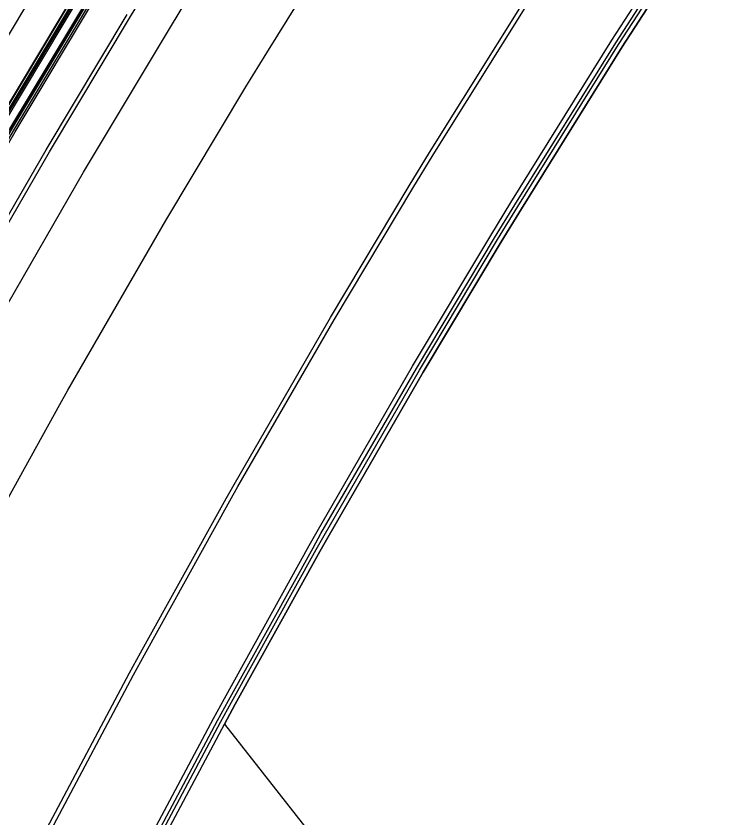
# Model space of a CAD drawing. Extents: x 1797478 to 1808916, y 246529 to 250952.
# Drawn here: x 1798192.4 to 1798281.6, y 250388.3 to 250489.1 of the extents above; entities that cross this region are included whole.
import ezdxf

# ---------------------------------------------------------------- set-up
doc = ezdxf.new("R2010")
doc.units = 0
for name, color, linetype in [('1', 7, 'Continuous'), ('DRAINAGE', 7, 'Continuous'), ('EDPV-LINE', 7, 'Continuous'), ('LIMT-CSLINE', 7, 'Continuous'), ('SHDR-UPAV', 7, 'Continuous')]:
    doc.layers.add(name, color=color, linetype=linetype)

msp = doc.modelspace()

# ---------------------------------------------------------------- linework, layer by layer
for points in [[(1798076.99, 250071.62), (1798083.07, 250095.04), (1798089.53, 250118.35), (1798096.39, 250141.55), (1798109, 250162.9), (1798125.32, 250182.78), (1798132.35, 250205.7), (1798139.97, 250228.43), (1798148.15, 250250.98), (1798156.9, 250273.31), (1798166.22, 250295.41), (1798176.05, 250317.3), (1798186.26, 250339.01), (1798196.83, 250360.54), (1798207.76, 250381.89), (1798217.69, 250400.54), (1798219.06, 250403.06), (1798229.7, 250422.26), (1798230.7, 250424.03), (1798242.71, 250444.8), (1798252.52, 250461.2), (1798255.06, 250465.36), (1798267.75, 250485.72), (1798280.79, 250505.86)], [(1798077.42, 250071.52), (1798083.49, 250094.93), (1798089.95, 250118.23), (1798096.81, 250141.43), (1798109.41, 250162.77), (1798125.74, 250182.64), (1798132.77, 250205.55), (1798140.37, 250228.28), (1798148.56, 250250.81), (1798157.31, 250273.14), (1798166.62, 250295.24), (1798176.45, 250317.11), (1798186.65, 250338.82), (1798197.22, 250360.34), (1798208.15, 250381.69), (1798218.07, 250400.34), (1798219.44, 250402.85), (1798230.08, 250422.04), (1798231.08, 250423.81), (1798243.08, 250444.58), (1798252.89, 250460.98), (1798255.43, 250465.14), (1798268.12, 250485.48), (1798281.16, 250505.61)], [(1798053.17, 250077.59), (1798059.34, 250101.41), (1798065.92, 250125.12), (1798072.9, 250148.72), (1798080.27, 250172.19), (1798088.04, 250195.54), (1798096.2, 250218.75), (1798104.76, 250241.83), (1798113.7, 250264.75), (1798123.03, 250287.52), (1798132.74, 250310.13), (1798142.83, 250332.57), (1798153.3, 250354.84), (1798164.14, 250376.93), (1798175.36, 250398.83), (1798185.54, 250417.96), (1798186.94, 250420.54), (1798197.87, 250440.24), (1798198.89, 250442.05), (1798211.2, 250463.36), (1798221.27, 250480.18), (1798223.87, 250484.45), (1798236.9, 250505.33)], [(1798053.17, 250077.59), (1798059.34, 250101.41), (1798065.92, 250125.12), (1798072.9, 250148.72), (1798080.27, 250172.19), (1798088.04, 250195.54), (1798096.2, 250218.75), (1798104.76, 250241.83), (1798113.7, 250264.75), (1798123.03, 250287.52), (1798132.74, 250310.13), (1798142.83, 250332.57), (1798153.3, 250354.84), (1798164.14, 250376.93), (1798175.36, 250398.83), (1798185.54, 250417.96), (1798186.94, 250420.54), (1798197.87, 250440.24), (1798198.89, 250442.05), (1798211.2, 250463.36), (1798221.27, 250480.18), (1798223.87, 250484.45), (1798236.9, 250505.33)], [(1798053.17, 250077.59), (1798059.34, 250101.41), (1798065.92, 250125.12), (1798072.9, 250148.72), (1798080.27, 250172.19), (1798088.04, 250195.54), (1798096.2, 250218.75), (1798104.76, 250241.83), (1798113.7, 250264.75), (1798123.03, 250287.52), (1798132.74, 250310.13), (1798142.83, 250332.57), (1798153.3, 250354.84), (1798164.14, 250376.93), (1798175.36, 250398.83), (1798185.54, 250417.96), (1798186.94, 250420.54), (1798197.87, 250440.24), (1798198.89, 250442.05), (1798211.2, 250463.36), (1798221.27, 250480.18), (1798223.87, 250484.45), (1798236.9, 250505.33)], [(1798053.17, 250077.59), (1798059.34, 250101.41), (1798065.92, 250125.12), (1798072.9, 250148.72), (1798080.27, 250172.19), (1798088.04, 250195.54), (1798096.2, 250218.75), (1798104.76, 250241.83), (1798113.7, 250264.75), (1798123.03, 250287.52), (1798132.74, 250310.13), (1798142.83, 250332.57), (1798153.3, 250354.84), (1798164.14, 250376.93), (1798175.36, 250398.83), (1798185.54, 250417.96), (1798186.94, 250420.54), (1798197.87, 250440.24), (1798198.89, 250442.05), (1798211.2, 250463.36), (1798221.27, 250480.18), (1798223.87, 250484.45), (1798236.9, 250505.33)], [(1798077.95, 250071.39), (1798084.01, 250094.79), (1798090.48, 250118.08), (1798097.33, 250141.27), (1798109.93, 250162.6), (1798126.25, 250182.46), (1798133.28, 250205.36), (1798140.88, 250228.08), (1798149.06, 250250.61), (1798157.81, 250272.93), (1798167.12, 250295.02), (1798176.94, 250316.89), (1798187.14, 250338.58), (1798197.7, 250360.1), (1798208.63, 250381.44), (1798218.55, 250400.08), (1798219.92, 250402.59), (1798230.56, 250421.77), (1798231.56, 250423.54), (1798243.55, 250444.3), (1798253.36, 250460.69), (1798255.89, 250464.85), (1798268.58, 250485.19), (1798281.61, 250505.31)], [(1798025.08, 250084.62), (1798031.38, 250108.91), (1798038.08, 250133.09), (1798045.2, 250157.16), (1798052.72, 250181.1), (1798060.64, 250204.91), (1798068.97, 250228.59), (1798077.69, 250252.12), (1798086.81, 250275.5), (1798096.33, 250298.72), (1798106.23, 250321.78), (1798116.52, 250344.67), (1798127.2, 250367.38), (1798138.26, 250389.91), (1798149.7, 250412.25), (1798160.09, 250431.76), (1798161.51, 250434.39), (1798172.65, 250454.47), (1798173.7, 250456.33), (1798186.26, 250478.06), (1798196.52, 250495.21)], [(1798036.68, 250081.71), (1798042.92, 250105.81), (1798049.58, 250129.8), (1798056.63, 250153.67), (1798064.09, 250177.42), (1798071.95, 250201.04), (1798080.21, 250224.53), (1798088.87, 250247.87), (1798097.91, 250271.06), (1798107.35, 250294.1), (1798117.17, 250316.97), (1798127.38, 250339.68), (1798137.98, 250362.2), (1798148.95, 250384.55), (1798160.29, 250406.71), (1798170.6, 250426.06), (1798172.01, 250428.67), (1798183.06, 250448.6), (1798184.1, 250450.43), (1798196.56, 250471.99), (1798206.74, 250489.01), (1798209.37, 250493.33)], [(1798029.46, 250083.52), (1798035.74, 250107.74), (1798042.43, 250131.85), (1798049.52, 250155.84), (1798057.02, 250179.71), (1798064.92, 250203.45), (1798073.22, 250227.05), (1798081.91, 250250.51), (1798091.01, 250273.82), (1798100.49, 250296.98), (1798110.37, 250319.96), (1798120.63, 250342.78), (1798131.27, 250365.43), (1798142.3, 250387.88), (1798153.7, 250410.15), (1798164.06, 250429.61), (1798165.48, 250432.23), (1798176.59, 250452.25), (1798177.63, 250454.1), (1798190.15, 250475.76), (1798200.38, 250492.87)], [(1798029.75, 250083.45), (1798036.03, 250107.66), (1798042.71, 250131.77), (1798049.81, 250155.75), (1798057.3, 250179.62), (1798065.2, 250203.35), (1798073.5, 250226.95), (1798082.19, 250250.41), (1798091.29, 250273.71), (1798100.77, 250296.86), (1798110.64, 250319.84), (1798120.9, 250342.66), (1798131.54, 250365.3), (1798142.57, 250387.75), (1798153.97, 250410.01), (1798164.32, 250429.46), (1798165.74, 250432.08), (1798176.85, 250452.11), (1798177.89, 250453.95), (1798190.41, 250475.61), (1798200.64, 250492.71)], [(1798029.95, 250083.4), (1798036.23, 250107.61), (1798042.91, 250131.71), (1798050, 250155.69), (1798057.5, 250179.56), (1798065.4, 250203.29), (1798073.69, 250226.88), (1798082.39, 250250.33), (1798091.48, 250273.64), (1798100.96, 250296.78), (1798110.83, 250319.76), (1798121.09, 250342.57), (1798131.73, 250365.21), (1798142.75, 250387.66), (1798154.15, 250409.92), (1798164.5, 250429.37), (1798165.92, 250431.99), (1798177.03, 250452), (1798178.07, 250453.85), (1798190.58, 250475.51), (1798200.81, 250492.61)], [(1798030.13, 250083.35), (1798036.4, 250107.56), (1798043.09, 250131.66), (1798050.18, 250155.64), (1798057.67, 250179.5), (1798065.57, 250203.23), (1798073.86, 250226.82), (1798082.56, 250250.27), (1798091.65, 250273.57), (1798101.13, 250296.71), (1798111, 250319.69), (1798121.25, 250342.5), (1798131.89, 250365.13), (1798142.91, 250387.58), (1798154.31, 250409.84), (1798164.66, 250429.28), (1798166.09, 250431.9), (1798177.19, 250451.91), (1798178.23, 250453.76), (1798190.74, 250475.41), (1798200.97, 250492.51)], [(1798064.81, 250074.67), (1798070.93, 250098.3), (1798077.46, 250121.81), (1798084.37, 250145.22), (1798097.04, 250166.77), (1798113.44, 250186.85), (1798120.54, 250209.96), (1798128.22, 250232.9), (1798136.48, 250255.64), (1798145.32, 250278.17), (1798154.72, 250300.47), (1798164.63, 250322.54), (1798174.93, 250344.45), (1798185.6, 250366.17), (1798196.63, 250387.71), (1798206.64, 250406.53), (1798208.02, 250409.06), (1798218.76, 250428.43), (1798219.77, 250430.22), (1798231.88, 250451.18), (1798241.78, 250467.72), (1798244.34, 250471.92), (1798257.15, 250492.46)], [(1798064.81, 250074.67), (1798070.93, 250098.3), (1798077.46, 250121.81), (1798084.37, 250145.22), (1798097.04, 250166.77), (1798113.44, 250186.85), (1798120.54, 250209.96), (1798128.22, 250232.9), (1798136.48, 250255.64), (1798145.32, 250278.17), (1798154.72, 250300.47), (1798164.63, 250322.54), (1798174.93, 250344.45), (1798185.6, 250366.17), (1798196.63, 250387.71), (1798206.64, 250406.53), (1798208.02, 250409.06), (1798218.76, 250428.43), (1798219.77, 250430.22), (1798231.88, 250451.18), (1798241.78, 250467.72), (1798244.34, 250471.92), (1798257.15, 250492.46)], [(1798064.81, 250074.67), (1798070.93, 250098.3), (1798077.46, 250121.81), (1798084.37, 250145.22), (1798097.04, 250166.77), (1798113.44, 250186.85), (1798120.54, 250209.96), (1798128.22, 250232.9), (1798136.48, 250255.64), (1798145.32, 250278.17), (1798154.72, 250300.47), (1798164.63, 250322.54), (1798174.93, 250344.45), (1798185.6, 250366.17), (1798196.63, 250387.71), (1798206.64, 250406.53), (1798208.02, 250409.06), (1798218.76, 250428.43), (1798219.77, 250430.22), (1798231.88, 250451.18), (1798241.78, 250467.72), (1798244.34, 250471.92), (1798257.15, 250492.46)], [(1798064.81, 250074.67), (1798070.93, 250098.3), (1798077.46, 250121.81), (1798084.37, 250145.22), (1798097.04, 250166.77), (1798113.44, 250186.85), (1798120.54, 250209.96), (1798128.22, 250232.9), (1798136.48, 250255.64), (1798145.32, 250278.17), (1798154.72, 250300.47), (1798164.63, 250322.54), (1798174.93, 250344.45), (1798185.6, 250366.17), (1798196.63, 250387.71), (1798206.64, 250406.53), (1798208.02, 250409.06), (1798218.76, 250428.43), (1798219.77, 250430.22), (1798231.88, 250451.18), (1798241.78, 250467.72), (1798244.34, 250471.92), (1798257.15, 250492.46)], [(1798064.81, 250074.67), (1798070.93, 250098.3), (1798077.46, 250121.81), (1798084.37, 250145.22), (1798097.04, 250166.77), (1798113.44, 250186.85), (1798120.54, 250209.96), (1798128.22, 250232.9), (1798136.48, 250255.64), (1798145.32, 250278.17), (1798154.72, 250300.47), (1798164.63, 250322.54), (1798174.93, 250344.45), (1798185.6, 250366.17), (1798196.63, 250387.71), (1798206.64, 250406.53), (1798208.02, 250409.06), (1798218.76, 250428.43), (1798219.77, 250430.22), (1798231.88, 250451.18), (1798241.78, 250467.72), (1798244.34, 250471.92), (1798257.15, 250492.46)], [(1798031.1, 250083.11), (1798037.37, 250107.3), (1798044.05, 250131.38), (1798051.13, 250155.35), (1798058.62, 250179.19), (1798066.51, 250202.9), (1798074.8, 250226.48), (1798083.49, 250249.91), (1798092.57, 250273.2), (1798102.05, 250296.32), (1798111.91, 250319.28), (1798122.16, 250342.08), (1798132.79, 250364.69), (1798143.81, 250387.13), (1798155.2, 250409.37), (1798165.54, 250428.8), (1798166.96, 250431.42), (1798178.06, 250451.42), (1798179.1, 250453.27), (1798191.6, 250474.91), (1798201.83, 250491.99)], [(1798031.29, 250083.06), (1798037.56, 250107.25), (1798044.24, 250131.33), (1798051.33, 250155.29), (1798058.81, 250179.13), (1798066.7, 250202.84), (1798074.99, 250226.41), (1798083.68, 250249.84), (1798092.76, 250273.12), (1798102.23, 250296.25), (1798112.09, 250319.2), (1798122.34, 250341.99), (1798132.97, 250364.61), (1798143.99, 250387.04), (1798155.38, 250409.28), (1798165.72, 250428.71), (1798167.14, 250431.32), (1798178.23, 250451.32), (1798179.27, 250453.17), (1798191.77, 250474.8), (1798202, 250491.89)], [(1798031.33, 250083.05), (1798037.6, 250107.24), (1798044.28, 250131.32), (1798051.36, 250155.28), (1798058.85, 250179.12), (1798066.74, 250202.83), (1798075.03, 250226.4), (1798083.71, 250249.83), (1798092.79, 250273.11), (1798102.27, 250296.23), (1798112.13, 250319.19), (1798122.37, 250341.98), (1798133.01, 250364.59), (1798144.02, 250387.02), (1798155.41, 250409.26), (1798165.75, 250428.69), (1798167.17, 250431.31), (1798178.26, 250451.31), (1798179.3, 250453.15), (1798191.81, 250474.79), (1798202.03, 250491.87)], [(1798031.58, 250082.99), (1798037.85, 250107.17), (1798044.53, 250131.25), (1798051.61, 250155.2), (1798059.1, 250179.04), (1798066.99, 250202.74), (1798075.28, 250226.31), (1798083.96, 250249.74), (1798093.04, 250273.01), (1798102.51, 250296.13), (1798112.37, 250319.08), (1798122.61, 250341.87), (1798133.24, 250364.48), (1798144.25, 250386.9), (1798155.64, 250409.14), (1798165.98, 250428.56), (1798167.4, 250431.18), (1798178.49, 250451.18), (1798179.53, 250453.02), (1798192.03, 250474.65), (1798202.25, 250491.73)], [(1798065.33, 250074.54), (1798071.46, 250098.16), (1798077.98, 250121.66), (1798084.89, 250145.06), (1798097.56, 250166.6), (1798113.95, 250186.67), (1798121.05, 250209.78), (1798128.73, 250232.71), (1798136.99, 250255.44), (1798145.82, 250277.96), (1798155.22, 250300.25), (1798165.13, 250322.32), (1798175.42, 250344.21), (1798186.08, 250365.93), (1798197.11, 250387.46), (1798207.12, 250406.27), (1798208.5, 250408.8), (1798219.24, 250428.17), (1798220.25, 250429.95), (1798232.35, 250450.9), (1798242.25, 250467.44), (1798244.81, 250471.64), (1798257.61, 250492.17)], [(1798041.53, 250080.5), (1798047.75, 250104.52), (1798054.38, 250128.42), (1798061.42, 250152.21), (1798068.85, 250175.88), (1798076.69, 250199.42), (1798084.92, 250222.83), (1798093.54, 250246.09), (1798102.56, 250269.21), (1798111.96, 250292.16), (1798121.75, 250314.96), (1798131.93, 250337.59), (1798142.48, 250360.04), (1798153.42, 250382.31), (1798164.73, 250404.39), (1798174.99, 250423.68), (1798176.4, 250426.28), (1798187.42, 250446.14), (1798188.45, 250447.97), (1798200.86, 250469.45), (1798211.01, 250486.41), (1798213.64, 250490.72)], [(1798041.53, 250080.5), (1798047.75, 250104.52), (1798054.38, 250128.42), (1798061.42, 250152.21), (1798068.85, 250175.88), (1798076.69, 250199.42), (1798084.92, 250222.83), (1798093.54, 250246.09), (1798102.56, 250269.21), (1798111.96, 250292.16), (1798121.75, 250314.96), (1798131.93, 250337.59), (1798142.48, 250360.04), (1798153.42, 250382.31), (1798164.73, 250404.39), (1798174.99, 250423.68), (1798176.4, 250426.28), (1798187.42, 250446.14), (1798188.45, 250447.97), (1798200.86, 250469.45), (1798211.01, 250486.41), (1798213.64, 250490.72)], [(1798041.53, 250080.5), (1798047.75, 250104.52), (1798054.38, 250128.42), (1798061.42, 250152.21), (1798068.85, 250175.88), (1798076.69, 250199.42), (1798084.92, 250222.83), (1798093.54, 250246.09), (1798102.56, 250269.21), (1798111.96, 250292.16), (1798121.75, 250314.96), (1798131.93, 250337.59), (1798142.48, 250360.04), (1798153.42, 250382.31), (1798164.73, 250404.39), (1798174.99, 250423.68), (1798176.4, 250426.28), (1798187.42, 250446.14), (1798188.45, 250447.97), (1798200.86, 250469.45), (1798211.01, 250486.41), (1798213.64, 250490.72)], [(1798041.53, 250080.5), (1798047.75, 250104.52), (1798054.38, 250128.42), (1798061.42, 250152.21), (1798068.85, 250175.88), (1798076.69, 250199.42), (1798084.92, 250222.83), (1798093.54, 250246.09), (1798102.56, 250269.21), (1798111.96, 250292.16), (1798121.75, 250314.96), (1798131.93, 250337.59), (1798142.48, 250360.04), (1798153.42, 250382.31), (1798164.73, 250404.39), (1798174.99, 250423.68), (1798176.4, 250426.28), (1798187.42, 250446.14), (1798188.45, 250447.97), (1798200.86, 250469.45), (1798211.01, 250486.41), (1798213.64, 250490.72)], [(1798041.53, 250080.5), (1798047.75, 250104.52), (1798054.38, 250128.42), (1798061.42, 250152.21), (1798068.85, 250175.88), (1798076.69, 250199.42), (1798084.92, 250222.83), (1798093.54, 250246.09), (1798102.56, 250269.21), (1798111.96, 250292.16), (1798121.75, 250314.96), (1798131.93, 250337.59), (1798142.48, 250360.04), (1798153.42, 250382.31), (1798164.73, 250404.39), (1798174.99, 250423.68), (1798176.4, 250426.28), (1798187.42, 250446.14), (1798188.45, 250447.97), (1798200.86, 250469.45), (1798211.01, 250486.41), (1798213.64, 250490.72)], [(1798036.2, 250081.83), (1798042.45, 250105.94), (1798049.1, 250129.94), (1798056.16, 250153.82), (1798063.62, 250177.57), (1798071.49, 250201.2), (1798079.75, 250224.7), (1798088.4, 250248.05), (1798097.45, 250271.25), (1798106.89, 250294.29), (1798116.72, 250317.17), (1798126.94, 250339.88), (1798137.53, 250362.42), (1798148.51, 250384.77), (1798159.86, 250406.94), (1798170.16, 250426.3), (1798171.58, 250428.91), (1798182.63, 250448.84), (1798183.67, 250450.68), (1798196.13, 250472.24), (1798206.32, 250489.27)]]:
    msp.add_lwpolyline(points)
at = {"layer": '1'}
msp.add_lwpolyline([(1798053.17, 250077.59), (1798059.34, 250101.41), (1798065.92, 250125.12), (1798072.9, 250148.72), (1798080.27, 250172.19), (1798088.04, 250195.54), (1798096.2, 250218.75), (1798104.76, 250241.83), (1798113.7, 250264.75), (1798123.03, 250287.52), (1798132.74, 250310.13), (1798142.83, 250332.57), (1798153.3, 250354.84), (1798164.14, 250376.93), (1798175.36, 250398.83), (1798185.54, 250417.96), (1798186.94, 250420.54), (1798197.87, 250440.24), (1798198.89, 250442.05), (1798211.2, 250463.36), (1798221.27, 250480.18), (1798223.87, 250484.45), (1798236.9, 250505.33)], dxfattribs=at)
at = {"layer": 'DRAINAGE'}
for points in [[(1798029.46, 250083.52), (1798035.74, 250107.74), (1798042.43, 250131.85), (1798049.52, 250155.84), (1798057.02, 250179.71), (1798064.92, 250203.45), (1798073.22, 250227.05), (1798081.91, 250250.51), (1798091.01, 250273.82), (1798100.49, 250296.98), (1798110.37, 250319.96), (1798120.63, 250342.78), (1798131.27, 250365.43), (1798142.3, 250387.88), (1798153.7, 250410.15), (1798164.06, 250429.61), (1798165.48, 250432.23), (1798176.59, 250452.25), (1798177.63, 250454.1), (1798190.15, 250475.76), (1798200.38, 250492.87)], [(1798031.58, 250082.99), (1798037.85, 250107.17), (1798044.53, 250131.25), (1798051.61, 250155.2), (1798059.1, 250179.04), (1798066.99, 250202.74), (1798075.28, 250226.31), (1798083.96, 250249.74), (1798093.04, 250273.01), (1798102.51, 250296.13), (1798112.37, 250319.08), (1798122.61, 250341.87), (1798133.24, 250364.48), (1798144.25, 250386.9), (1798155.64, 250409.14), (1798165.98, 250428.56), (1798167.4, 250431.18), (1798178.49, 250451.18), (1798179.53, 250453.02), (1798192.03, 250474.65), (1798202.25, 250491.73)]]:
    msp.add_lwpolyline(points, dxfattribs=at)
at = {"layer": 'EDPV-LINE'}
for points in [[(1798029.46, 250083.52), (1798035.74, 250107.74), (1798042.43, 250131.85), (1798049.52, 250155.84), (1798057.02, 250179.71), (1798064.92, 250203.45), (1798073.22, 250227.05), (1798081.91, 250250.51), (1798091.01, 250273.82), (1798100.49, 250296.98), (1798110.37, 250319.96), (1798120.63, 250342.78), (1798131.27, 250365.43), (1798142.3, 250387.88), (1798153.7, 250410.15), (1798164.06, 250429.61), (1798165.48, 250432.23), (1798176.59, 250452.25), (1798177.63, 250454.1), (1798190.15, 250475.76), (1798200.38, 250492.87)], [(1798064.81, 250074.67), (1798070.93, 250098.3), (1798077.46, 250121.81), (1798084.37, 250145.22), (1798097.04, 250166.77), (1798113.44, 250186.85), (1798120.54, 250209.96), (1798128.22, 250232.9), (1798136.48, 250255.64), (1798145.32, 250278.17), (1798154.72, 250300.47), (1798164.63, 250322.54), (1798174.93, 250344.45), (1798185.6, 250366.17), (1798196.63, 250387.71), (1798206.64, 250406.53), (1798208.02, 250409.06), (1798218.76, 250428.43), (1798219.77, 250430.22), (1798231.88, 250451.18), (1798241.78, 250467.72), (1798244.34, 250471.92), (1798257.15, 250492.46)], [(1798064.81, 250074.67), (1798070.93, 250098.3), (1798077.46, 250121.81), (1798084.37, 250145.22), (1798097.04, 250166.77), (1798113.44, 250186.85), (1798120.54, 250209.96), (1798128.22, 250232.9), (1798136.48, 250255.64), (1798145.32, 250278.17), (1798154.72, 250300.47), (1798164.63, 250322.54), (1798174.93, 250344.45), (1798185.6, 250366.17), (1798196.63, 250387.71), (1798206.64, 250406.53), (1798208.02, 250409.06), (1798218.76, 250428.43), (1798219.77, 250430.22), (1798231.88, 250451.18), (1798241.78, 250467.72), (1798244.34, 250471.92), (1798257.15, 250492.46)], [(1798031.58, 250082.99), (1798037.85, 250107.17), (1798044.53, 250131.25), (1798051.61, 250155.2), (1798059.1, 250179.04), (1798066.99, 250202.74), (1798075.28, 250226.31), (1798083.96, 250249.74), (1798093.04, 250273.01), (1798102.51, 250296.13), (1798112.37, 250319.08), (1798122.61, 250341.87), (1798133.24, 250364.48), (1798144.25, 250386.9), (1798155.64, 250409.14), (1798165.98, 250428.56), (1798167.4, 250431.18), (1798178.49, 250451.18), (1798179.53, 250453.02), (1798192.03, 250474.65), (1798202.25, 250491.73)], [(1798041.53, 250080.5), (1798047.75, 250104.52), (1798054.38, 250128.42), (1798061.42, 250152.21), (1798068.85, 250175.88), (1798076.69, 250199.42), (1798084.92, 250222.83), (1798093.54, 250246.09), (1798102.56, 250269.21), (1798111.96, 250292.16), (1798121.75, 250314.96), (1798131.93, 250337.59), (1798142.48, 250360.04), (1798153.42, 250382.31), (1798164.73, 250404.39), (1798174.99, 250423.68), (1798176.4, 250426.28), (1798187.42, 250446.14), (1798188.45, 250447.97), (1798200.86, 250469.45), (1798211.01, 250486.41), (1798213.64, 250490.72)]]:
    msp.add_lwpolyline(points, dxfattribs=at)
at = {"layer": 'LIMT-CSLINE'}
msp.add_lwpolyline([(1798281.61, 250505.31), (1798268.58, 250485.19), (1798255.89, 250464.85), (1798253.36, 250460.69), (1798243.55, 250444.3), (1798231.56, 250423.54), (1798230.56, 250421.77), (1798219.92, 250402.59), (1798218.55, 250400.08), (1798250.34, 250359.63), (1798242.03, 250337.87), (1798233.69, 250316.22), (1798217.3, 250298.32), (1798208.27, 250276.93), (1798199.66, 250255.37), (1798190.37, 250234.1), (1798183.22, 250211.98), (1798175.91, 250189.97), (1798168.3, 250168.08), (1798153.17, 250148.61), (1798141.03, 250127.95), (1798131.17, 250106.42), (1798123.56, 250084.18)], dxfattribs=at)
at = {"layer": 'SHDR-UPAV'}
for points in [[(1798076.45, 250071.76), (1798082.52, 250095.19), (1798088.99, 250118.51), (1798095.85, 250141.72), (1798108.46, 250163.07), (1798124.79, 250182.96), (1798131.83, 250205.89), (1798139.44, 250228.63), (1798147.63, 250251.18), (1798156.38, 250273.52), (1798165.7, 250295.64), (1798175.54, 250317.53), (1798185.75, 250339.25), (1798196.32, 250360.79), (1798207.26, 250382.15), (1798217.2, 250400.81), (1798218.56, 250403.33), (1798229.21, 250422.53), (1798230.21, 250424.31), (1798242.22, 250445.08), (1798252.04, 250461.49), (1798254.58, 250465.66), (1798267.28, 250486.02), (1798280.32, 250506.17)], [(1798076.45, 250071.76), (1798082.52, 250095.19), (1798088.99, 250118.51), (1798095.85, 250141.72), (1798108.46, 250163.07), (1798124.79, 250182.96), (1798131.83, 250205.89), (1798139.44, 250228.63), (1798147.63, 250251.18), (1798156.38, 250273.52), (1798165.7, 250295.64), (1798175.54, 250317.53), (1798185.75, 250339.25), (1798196.32, 250360.79), (1798207.26, 250382.15), (1798217.2, 250400.81), (1798218.56, 250403.33), (1798229.21, 250422.53), (1798230.21, 250424.31), (1798242.22, 250445.08), (1798252.04, 250461.49), (1798254.58, 250465.66), (1798267.28, 250486.02), (1798280.32, 250506.17)], [(1798029.4, 250083.53), (1798035.68, 250107.76), (1798042.37, 250131.87), (1798049.46, 250155.86), (1798056.96, 250179.73), (1798064.86, 250203.47), (1798073.16, 250227.08), (1798081.86, 250250.54), (1798090.95, 250273.85), (1798100.43, 250297), (1798110.31, 250319.99), (1798120.57, 250342.81), (1798131.22, 250365.45), (1798142.24, 250387.91), (1798153.65, 250410.18), (1798164, 250429.64), (1798165.43, 250432.26), (1798176.53, 250452.28), (1798177.58, 250454.13), (1798190.09, 250475.79), (1798200.33, 250492.9)], [(1798029.4, 250083.53), (1798035.68, 250107.76), (1798042.37, 250131.87), (1798049.46, 250155.86), (1798056.96, 250179.73), (1798064.86, 250203.47), (1798073.16, 250227.08), (1798081.86, 250250.54), (1798090.95, 250273.85), (1798100.43, 250297), (1798110.31, 250319.99), (1798120.57, 250342.81), (1798131.22, 250365.45), (1798142.24, 250387.91), (1798153.65, 250410.18), (1798164, 250429.64), (1798165.43, 250432.26), (1798176.53, 250452.28), (1798177.58, 250454.13), (1798190.09, 250475.79), (1798200.33, 250492.9)], [(1798031.83, 250082.93), (1798038.09, 250107.11), (1798044.77, 250131.18), (1798051.85, 250155.13), (1798059.34, 250178.96), (1798067.22, 250202.66), (1798075.51, 250226.23), (1798084.19, 250249.65), (1798093.27, 250272.92), (1798102.74, 250296.03), (1798112.6, 250318.98), (1798122.84, 250341.76), (1798133.47, 250364.37), (1798144.48, 250386.79), (1798155.86, 250409.02), (1798166.2, 250428.45), (1798167.62, 250431.06), (1798178.71, 250451.05), (1798179.75, 250452.9), (1798192.25, 250474.53), (1798202.47, 250491.6)], [(1798031.83, 250082.93), (1798038.09, 250107.11), (1798044.77, 250131.18), (1798051.85, 250155.13), (1798059.34, 250178.96), (1798067.22, 250202.66), (1798075.51, 250226.23), (1798084.19, 250249.65), (1798093.27, 250272.92), (1798102.74, 250296.03), (1798112.6, 250318.98), (1798122.84, 250341.76), (1798133.47, 250364.37), (1798144.48, 250386.79), (1798155.86, 250409.02), (1798166.2, 250428.45), (1798167.62, 250431.06), (1798178.71, 250451.05), (1798179.75, 250452.9), (1798192.25, 250474.53), (1798202.47, 250491.6)]]:
    msp.add_lwpolyline(points, dxfattribs=at)

doc.saveas('drawing.dxf')
